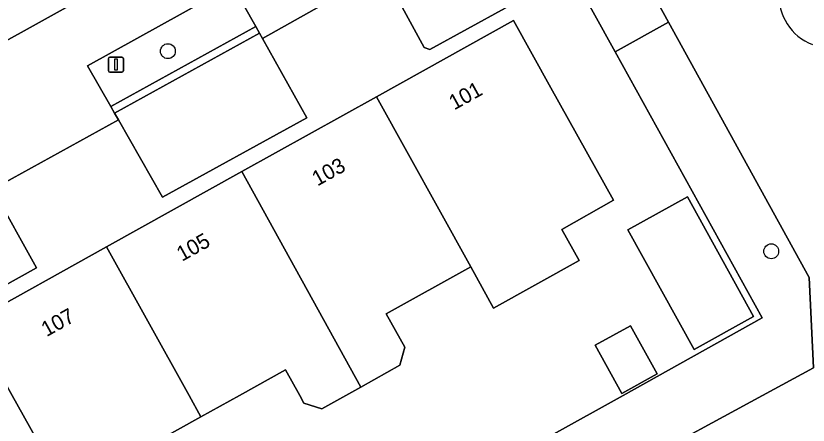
# Model space of a CAD drawing. Extents: x 159626 to 160723, y 388173 to 389416.
# Drawn here: x 160243.9 to 160296.1, y 388498 to 388525 of the extents above; entities that cross this region are included whole.
import ezdxf

# ---------------------------------------------------------------- set-up
doc = ezdxf.new("R2010")
doc.units = 0
for name, color, linetype in [('IMGEO_Berm_groen', 7, 'Continuous'), ('IMGEO_Boom', 7, 'Continuous'), ('IMGEO_Erf', 7, 'Continuous'), ('IMGEO_Groenvoorziening', 7, 'Continuous'), ('IMGEO_Haag', 7, 'Continuous'), ('IMGEO_Hek', 7, 'Continuous'), ('IMGEO_Lichtmast', 7, 'Continuous'), ('IMGEO_Meer_plas_ven_vijver', 7, 'Continuous'), ('IMGEO_Pand', 7, 'Continuous'), ('IMGEO_Pand_nummerreeks', 7, 'Continuous'), ('IMGEO_Rijbaan_lokaal_open', 7, 'Continuous'), ('IMGEO_Voetpad_halfverhard', 7, 'Continuous')]:
    doc.layers.add(name, color=color, linetype=linetype)

msp = doc.modelspace()

# ---------------------------------------------------------------- linework, layer by layer
at = {"layer": 'IMGEO_Berm_groen'}
for points in [[(160201.121, 388500), (160261.564, 388533.543), (160260.606, 388535.44), (160259.699, 388537.235), (160227.739, 388519.197), (160193.113, 388500), (160166.726, 388485.371), (160168.517, 388481.906)], [(160259.698, 388524.294), (160258.162, 388527.009), (160248.601, 388521.698), (160250.146, 388519.017)]]:
    msp.add_lwpolyline(points, close=True, dxfattribs=at)
at = {"layer": 'IMGEO_Boom'}
for centre in [(160253.908, 388522.669), (160293.674, 388509.494)]:
    msp.add_circle(centre, 0.489, dxfattribs=at)
at = {"layer": 'IMGEO_Erf'}
for points in [[(160279.136, 388497.342), (160283.907, 388500), (160293.076, 388505.108), (160283.386, 388522.627), (160280.484, 388527.875), (160279.286, 388527.219), (160276.984, 388525.941), (160276.142, 388525.5), (160271.177, 388522.781), (160270.804, 388522.901), (160268.058, 388527.952), (160260.142, 388523.506), (160263.069, 388518.274), (160253.545, 388513.048), (160250.645, 388518.147), (160242.342, 388513.574), (160245.249, 388508.396), (160235.703, 388503.09)], [(160240.946, 388504.831), (160249.86, 388509.782), (160258.781, 388514.738), (160267.66, 388519.67), (160276.68, 388524.681), (160279.143, 388520.262), (160283.274, 388512.848), (160279.885, 388510.919), (160281.023, 388508.875), (160275.376, 388505.74), (160273.87, 388508.459), (160268.299, 388505.367), (160269.516, 388503.175), (160269.205, 388501.985), (160266.629, 388500.555), (160265.629, 388500), (160264.053, 388499.125), (160262.879, 388499.49), (160262.596, 388500), (160261.662, 388501.682), (160258.632, 388500), (160256.091, 388498.589), (160250.52, 388495.497)]]:
    msp.add_lwpolyline(points, dxfattribs=at)
for points in [[(160284.235, 388510.903), (160288.151, 388513.075), (160292.516, 388505.206), (160288.6, 388503.034)], [(160282.072, 388503.302), (160284.399, 388504.593), (160286.156, 388501.424), (160283.83, 388500.134)]]:
    msp.add_lwpolyline(points, close=True, dxfattribs=at)
at = {"layer": 'IMGEO_Groenvoorziening'}
for points in [[(160286.906, 388524.589), (160283.875, 388530.089), (160277.257, 388530.849), (160279.286, 388527.219), (160280.484, 388527.875), (160283.386, 388522.627)], [(160250.396, 388518.583), (160259.945, 388523.858), (160259.698, 388524.294), (160250.146, 388519.017)], [(160289.321, 388487.141), (160284.695, 388495.424), (160293.104, 388500), (160296.458, 388501.825), (160296.182, 388507.757), (160286.906, 388524.589), (160283.386, 388522.627), (160293.076, 388505.108), (160283.907, 388500), (160279.136, 388497.342), (160284.901, 388486.971), (160285.872, 388485.223)]]:
    msp.add_lwpolyline(points, close=True, dxfattribs=at)
msp.add_lwpolyline([(160294.207, 388526.571), (160294.434, 388528.876), (160283.875, 388530.089), (160286.906, 388524.589), (160296.182, 388507.757), (160296.458, 388501.825), (160293.104, 388500), (160284.695, 388495.424), (160289.321, 388487.141), (160293.255, 388480.096), (160301.124, 388484.475)], dxfattribs=at)
msp.add_arc((160297.586, 388526.28), 3.391, 175.0766, 249.6262, dxfattribs=at)
at = {"layer": 'IMGEO_Haag'}
msp.add_lwpolyline([(160250.396, 388518.583), (160259.945, 388523.858), (160259.698, 388524.294), (160250.146, 388519.017)], close=True, dxfattribs=at)
at = {"layer": 'IMGEO_Hek'}
for points in [[(160279.286, 388527.219), (160280.484, 388527.875), (160283.386, 388522.627)], [(160283.386, 388522.627), (160293.076, 388505.108)]]:
    msp.add_lwpolyline(points, dxfattribs=at)
at = {"layer": 'IMGEO_Lichtmast'}
for p, q in [((160249.987, 388521.383), (160249.987, 388522.183)), ((160249.987, 388522.183), (160249.987, 388521.383)), ((160250.087, 388522.283), (160250.877, 388522.283)), ((160250.877, 388522.283), (160250.087, 388522.283)), ((160250.977, 388522.183), (160250.977, 388521.383)), ((160250.977, 388521.383), (160250.977, 388522.183)), ((160250.877, 388521.283), (160250.087, 388521.283)), ((160250.087, 388521.283), (160250.877, 388521.283))]:
    msp.add_line(p, q, dxfattribs=at)
msp.add_lwpolyline([(160250.407, 388522.158), (160250.557, 388522.158), (160250.557, 388521.408), (160250.407, 388521.408), (160250.407, 388522.158)], dxfattribs=at)
for centre, start, end in [((160250.087, 388522.183), 90, 180), ((160250.087, 388522.183), 90, 180), ((160250.877, 388522.183), 0, 90), ((160250.877, 388522.183), 360, 90), ((160250.087, 388521.383), 180, 270), ((160250.087, 388521.383), 180, 270), ((160250.877, 388521.383), 270, 0), ((160250.877, 388521.383), 270, 0)]:
    msp.add_arc(centre, 0.1, start, end, dxfattribs=at)
at = {"layer": 'IMGEO_Meer_plas_ven_vijver'}
for points in [[(160273.501, 388530.355), (160273.094, 388531.102), (160268.186, 388528.421), (160267.891, 388528.259), (160268.058, 388527.952), (160270.804, 388522.901), (160271.177, 388522.781), (160276.142, 388525.5)], [(160250.645, 388518.147), (160253.545, 388513.048), (160263.069, 388518.274), (160260.142, 388523.506), (160259.945, 388523.858), (160250.396, 388518.583)], [(160232.754, 388508.281), (160235.703, 388503.09), (160245.249, 388508.396), (160242.342, 388513.574), (160242.122, 388513.967), (160232.534, 388508.677)]]:
    msp.add_lwpolyline(points, close=True, dxfattribs=at)
at = {"layer": 'IMGEO_Pand'}
for points in [[(160279.143, 388520.262), (160276.68, 388524.681), (160267.66, 388519.67), (160273.87, 388508.459), (160275.376, 388505.74), (160281.023, 388508.875), (160279.885, 388510.919), (160283.274, 388512.848)], [(160266.629, 388500.555), (160269.205, 388501.985), (160269.516, 388503.175), (160268.299, 388505.367), (160273.87, 388508.459), (160267.66, 388519.67), (160258.781, 388514.738)], [(160266.629, 388500.555), (160258.781, 388514.738), (160249.86, 388509.782), (160255.306, 388500), (160256.091, 388498.589), (160258.632, 388500), (160261.662, 388501.682), (160262.596, 388500), (160262.879, 388499.49), (160264.053, 388499.125), (160265.629, 388500)], [(160288.6, 388503.034), (160292.516, 388505.206), (160288.151, 388513.075), (160284.235, 388510.903)], [(160248.85, 388490.685), (160251.426, 388492.116), (160251.737, 388493.305), (160250.52, 388495.497), (160256.091, 388498.589), (160255.306, 388500), (160249.86, 388509.782), (160240.946, 388504.831), (160243.645, 388500)], [(160240.946, 388504.831), (160232.25, 388500), (160232.06, 388499.894), (160238.312, 388488.72), (160243.883, 388491.812), (160245.1, 388489.621), (160246.274, 388489.255), (160248.85, 388490.685), (160243.645, 388500)], [(160286.156, 388501.424), (160284.399, 388504.593), (160282.072, 388503.302), (160283.83, 388500.134)]]:
    msp.add_lwpolyline(points, close=True, dxfattribs=at)
at = {"layer": 'IMGEO_Rijbaan_lokaal_open'}
for points in [[(160263.316, 388534.528), (160261.564, 388533.543), (160201.121, 388500), (160168.517, 388481.906), (160166.882, 388480.998), (160143.387, 388467.946), (160144.491, 388463.944), (160169.54, 388477.832), (160171.15, 388478.728), (160186.841, 388487.459), (160188.084, 388485.211), (160188.326, 388484.773), (160188.594, 388484.287), (160188.827, 388483.868), (160197.07, 388488.397), (160196.581, 388489.269), (160195.04, 388492.014)], [(160242.342, 388513.574), (160250.645, 388518.147), (160250.396, 388518.583), (160250.146, 388519.017), (160248.601, 388521.698), (160258.162, 388527.009), (160259.698, 388524.294), (160259.945, 388523.858), (160260.142, 388523.506), (160268.058, 388527.952), (160267.891, 388528.259), (160268.186, 388528.421), (160267.991, 388528.77), (160266.421, 388531.582)]]:
    msp.add_lwpolyline(points, dxfattribs=at)
at = {"layer": 'IMGEO_Voetpad_halfverhard'}
msp.add_arc((160297.586, 388526.28), 3.391, 175.0766, 249.6262, dxfattribs=at)

# ---------------------------------------------------------------- texts
at = {"layer": 'IMGEO_Pand_nummerreeks'}
for s, rotation, p in [('101', 29.0547, (160272.784, 388518.764)), ('103', 29.0525, (160263.762, 388513.753)), ('105', 29.0525, (160254.838, 388508.796)), ('107', 29.0525, (160245.914, 388503.838))]:
    msp.add_text(s, height=1, rotation=rotation, dxfattribs=at).set_placement(p)

doc.saveas('drawing.dxf')
